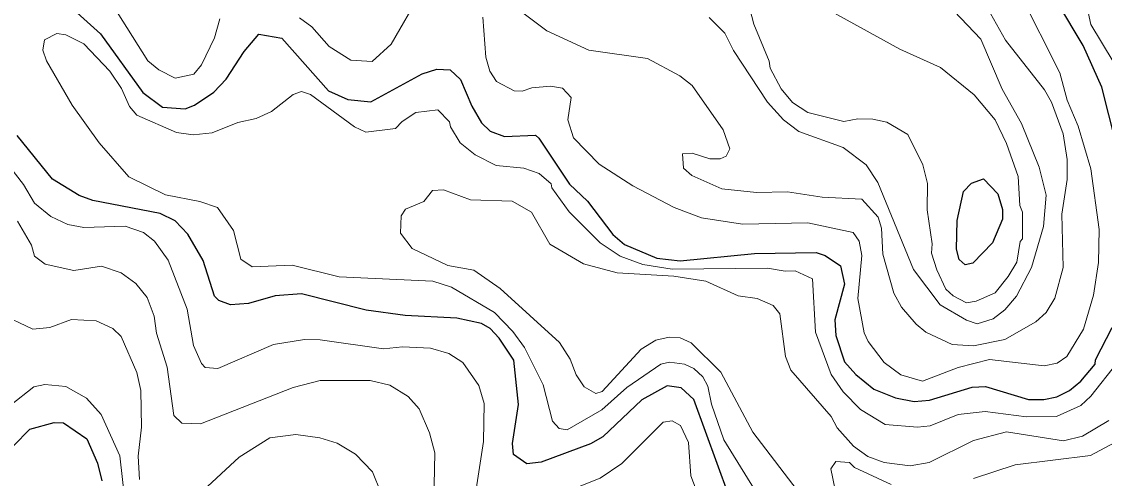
# Model space of a CAD drawing. Extents: x 673.3 to 698.5, y 6984.3 to 7012.3.
# Drawn here: x 675.31 to 676.651, y 6991.498 to 6992.064 of the extents above; entities that cross this region are included whole.
import ezdxf

# ---------------------------------------------------------------- set-up
doc = ezdxf.new("R2010")
doc.units = 0
doc.header["$LTSCALE"] = 0.032
doc.layers.add('1', color=7, linetype='Continuous', lineweight=25)
doc.layers.add('2', color=7, linetype='Continuous', lineweight=13)

msp = doc.modelspace()

# ---------------------------------------------------------------- linework, layer by layer
at = {"layer": '1'}
for points in [[(675.3748, 6992.0784), (675.4079, 6992.0485), (675.4603, 6991.9759), (675.4846, 6991.9579), (675.5126, 6991.9558), (675.5242, 6991.9602), (675.548, 6991.9765), (675.5633, 6991.9924), (675.5859, 6992.0266), (675.604, 6992.0482), (675.6323, 6992.0432), (675.6901, 6991.9781), (675.7141, 6991.9672), (675.7425, 6991.9646), (675.8062, 6991.9993), (675.8243, 6992.0051), (675.8406, 6992.0042), (675.8536, 6991.992), (675.8677, 6991.9592), (675.8796, 6991.9384)], [(676.6647, 6991.9142), (676.6475, 6991.9826), (676.6242, 6992.0341), (676.5931, 6992.0866)], [(675.8796, 6991.9384), (675.8901, 6991.928), (675.9079, 6991.9214), (675.9462, 6991.9229), (675.9507, 6991.9194), (675.9883, 6991.8624), (676.0108, 6991.8414), (676.0423, 6991.8002), (676.0567, 6991.7876), (676.0966, 6991.7706), (676.1254, 6991.7675), (676.2176, 6991.7764), (676.294, 6991.7779), (676.3048, 6991.7738), (676.3239, 6991.761), (676.3291, 6991.7386), (676.3171, 6991.6943), (676.3181, 6991.6749), (676.3291, 6991.6422), (676.3429, 6991.6266), (676.3653, 6991.6084), (676.3921, 6991.5976), (676.4152, 6991.5931), (676.4343, 6991.5949), (676.487, 6991.611), (676.5035, 6991.6117), (676.5569, 6991.5956), (676.5755, 6991.5956), (676.5917, 6991.5988), (676.6075, 6991.6068), (676.6214, 6991.6181), (676.6393, 6991.6393), (676.6398, 6991.6446), (676.6602, 6991.6846)], [(676.1857, 6991.4765), (676.1424, 6991.5954), (676.1267, 6991.6099), (676.1093, 6991.6125), (676.0782, 6991.5953), (676.0297, 6991.5492), (676.0145, 6991.5408), (675.9534, 6991.518), (675.9355, 6991.5158), (675.9193, 6991.5275), (675.918, 6991.5412), (675.9253, 6991.5895), (675.9196, 6991.6441), (675.9012, 6991.6717), (675.8902, 6991.6834), (675.8797, 6991.6899), (675.849, 6991.6965), (675.7849, 6991.6998), (675.7366, 6991.7062), (675.6568, 6991.7266), (675.624, 6991.7242), (675.5911, 6991.7144), (675.5686, 6991.7129), (675.5544, 6991.7183), (675.549, 6991.7236), (675.5351, 6991.7676), (675.516, 6991.8004), (675.5002, 6991.817), (675.4819, 6991.826), (675.3983, 6991.8421), (675.3814, 6991.8483), (675.3485, 6991.8686), (675.3048, 6991.9228)], [(675.3003, 6991.5383), (675.3203, 6991.5588), (675.3503, 6991.5669), (675.3622, 6991.5667), (675.391, 6991.5466), (675.404, 6991.5168), (675.4095, 6991.4949)]]:
    msp.add_lwpolyline(points, dxfattribs=at)
msp.add_lwpolyline([(676.4762, 6991.8533), (676.486, 6991.8638), (676.501, 6991.8689), (676.5187, 6991.8506), (676.5246, 6991.8308), (676.5245, 6991.8192), (676.512, 6991.7898), (676.4879, 6991.7646), (676.4783, 6991.7625), (676.471, 6991.769), (676.4677, 6991.7818), (676.4685, 6991.8175)], close=True, dxfattribs=at)
at = {"layer": '2'}
for points in [[(676.2429, 6992.115), (676.3974, 6992.0297), (676.4479, 6992.0069), (676.4893, 6991.9729), (676.5154, 6991.9419), (676.5294, 6991.9126), (676.5441, 6991.8719), (676.5459, 6991.8358), (676.5491, 6991.8276), (676.5491, 6991.7945), (676.5463, 6991.7913), (676.5421, 6991.7659), (676.5317, 6991.7481), (676.5153, 6991.7279), (676.492, 6991.7174), (676.4799, 6991.7153), (676.4634, 6991.7238), (676.4543, 6991.7323), (676.4431, 6991.7562), (676.4368, 6991.7769), (676.4375, 6991.7885), (676.4312, 6991.8304), (676.4318, 6991.8634), (676.426, 6991.8865), (676.4072, 6991.9239), (676.3815, 6991.9391), (676.364, 6991.9431), (676.3456, 6991.9432), (676.3282, 6991.94), (676.2836, 6991.951), (676.2644, 6991.9634), (676.2507, 6991.9806), (676.2367, 6992.0062), (676.2355, 6992.0149), (676.2168, 6992.0605), (676.2063, 6992.1006)], [(676.5895, 6991.7211), (676.5995, 6991.7592), (676.598, 6991.8253), (676.6044, 6991.868), (676.6044, 6991.893), (676.5997, 6991.9247), (676.5853, 6991.9638), (676.5767, 6991.9791), (676.5284, 6992.0408), (676.491, 6992.1072)], [(675.8045, 6992.0999), (675.7679, 6992.0359), (675.744, 6992.0143), (675.7176, 6992.0162), (675.6909, 6992.033), (675.6695, 6992.0572), (675.6541, 6992.0686)], [(676.5465, 6992.0982), (676.5955, 6992.0003), (676.6044, 6991.9663), (676.6181, 6991.9341), (676.6337, 6991.8813), (676.6443, 6991.8064), (676.6435, 6991.7654), (676.637, 6991.725), (676.6249, 6991.6829), (676.6042, 6991.6489), (676.5923, 6991.6407), (676.5762, 6991.6371), (676.5084, 6991.6451), (676.4698, 6991.6352), (676.4256, 6991.6183), (676.3988, 6991.6259), (676.378, 6991.6412), (676.3584, 6991.6674), (676.3534, 6991.6783), (676.3455, 6991.7206), (676.3503, 6991.7738), (676.3471, 6991.7917), (676.3397, 6991.8023), (676.2836, 6991.8145), (676.2026, 6991.813), (676.1518, 6991.8207), (676.1181, 6991.8335), (676.0667, 6991.8603), (676.0254, 6991.887), (675.9934, 6991.9198), (675.9864, 6991.9421), (675.9904, 6991.9696), (675.9797, 6991.9814), (675.965, 6991.9838), (675.942, 6991.9816), (675.9297, 6991.9775), (675.92, 6991.9781), (675.898, 6991.9895), (675.8899, 6992.0023), (675.885, 6992.0199), (675.8811, 6992.0695)], [(676.4563, 6992.0856), (676.4976, 6992.0421), (676.524, 6991.9802), (676.5482, 6991.9375), (676.57, 6991.8836), (676.5784, 6991.8488), (676.5752, 6991.8101), (676.5604, 6991.759), (676.5417, 6991.7234), (676.5274, 6991.7066), (676.513, 6991.6955), (676.4932, 6991.6892), (676.4798, 6991.6937), (676.4472, 6991.7129), (676.4145, 6991.7565), (676.3703, 6991.8644), (676.3559, 6991.8862), (676.3274, 6991.9079), (676.2725, 6991.9276), (676.2533, 6991.9419), (676.2337, 6991.9639), (676.1917, 6992.028), (676.1806, 6992.0497), (676.1612, 6992.069)], [(675.5558, 6992.0673), (675.5489, 6992.0439), (675.5329, 6992.0103), (675.5234, 6991.9987), (675.5001, 6991.9939), (675.4799, 6992.0041), (675.4665, 6992.0152), (675.4283, 6992.0755)], [(675.9309, 6992.0746), (675.9606, 6992.0525), (676.0126, 6992.0285), (676.0849, 6992.0181), (676.125, 6991.9965), (676.1402, 6991.9847), (676.1789, 6991.9296), (676.1868, 6991.9062), (676.1826, 6991.8972), (676.1749, 6991.8936), (676.162, 6991.8937), (676.1403, 6991.9008), (676.1282, 6991.8999), (676.1298, 6991.8822), (676.1398, 6991.873), (676.1771, 6991.8568), (676.2198, 6991.8521), (676.2582, 6991.8528), (676.3012, 6991.8464), (676.3503, 6991.8437), (676.3707, 6991.8216), (676.3748, 6991.808), (676.3765, 6991.7756), (676.3898, 6991.7275), (676.3996, 6991.7098), (676.4175, 6991.6888), (676.4298, 6991.6788), (676.4621, 6991.6637), (676.4888, 6991.6622), (676.5274, 6991.67), (676.5657, 6991.6917), (676.5786, 6991.7032), (676.5895, 6991.7211)], [(676.6617, 6992.0143), (676.6338, 6992.0603), (676.6305, 6992.0755)], [(676.2176, 6991.4839), (676.1796, 6991.5456), (676.1643, 6991.5897), (676.1599, 6991.612), (676.1537, 6991.6237), (676.1424, 6991.634), (676.1307, 6991.6395), (676.1121, 6991.6418), (676.1015, 6991.6394), (676.0594, 6991.6106), (676.0285, 6991.5826), (675.9856, 6991.5581), (675.9758, 6991.5597), (675.9674, 6991.5685), (675.9557, 6991.6136), (675.9326, 6991.6598), (675.9185, 6991.6797), (675.8958, 6991.7033), (675.8422, 6991.7347), (675.8194, 6991.742), (675.7032, 6991.7476), (675.645, 6991.7618), (675.5955, 6991.76), (675.5815, 6991.7696), (675.5725, 6991.8051), (675.5528, 6991.8334), (675.5308, 6991.8407), (675.4882, 6991.849), (675.4431, 6991.8715), (675.4063, 6991.9138), (675.3727, 6991.9601), (675.3411, 6992.0154), (675.3366, 6992.0286), (675.3385, 6992.0413), (675.3539, 6992.0491), (675.3651, 6992.0474), (675.3872, 6992.0364), (675.4195, 6992.0025), (675.434, 6991.981), (675.4436, 6991.9585), (675.4527, 6991.9477)], [(675.4527, 6991.9477), (675.502, 6991.9266), (675.5227, 6991.9237), (675.5461, 6991.9262), (675.5779, 6991.9387), (675.6006, 6991.9436), (675.6197, 6991.9524), (675.6463, 6991.9737), (675.6565, 6991.9774), (675.6677, 6991.9735), (675.7223, 6991.9334), (675.7362, 6991.927), (675.7732, 6991.9313), (675.7814, 6991.9401), (675.7984, 6991.951), (675.8253, 6991.9545), (675.8401, 6991.9398), (675.841, 6991.9334), (675.8533, 6991.9136), (675.8717, 6991.8989), (675.8976, 6991.8855), (675.9318, 6991.8821), (675.9511, 6991.8755), (675.9656, 6991.863), (675.9666, 6991.8579), (675.988, 6991.8283), (676.0266, 6991.7898), (676.0514, 6991.773), (676.0791, 6991.7627), (676.1155, 6991.757), (676.2335, 6991.7584), (676.2556, 6991.7544), (676.268, 6991.755), (676.2891, 6991.7451), (676.2931, 6991.6789), (676.3123, 6991.6267), (676.3271, 6991.605), (676.3486, 6991.5833), (676.3794, 6991.5647), (676.4192, 6991.5613), (676.4348, 6991.563), (676.4697, 6991.5768), (676.5032, 6991.5808), (676.5541, 6991.5739), (676.5914, 6991.5744), (676.6214, 6991.5883), (676.634, 6991.5998), (676.6666, 6991.6409)], [(675.2926, 6991.8876), (675.3126, 6991.8621), (675.3262, 6991.8388), (675.3462, 6991.8223), (675.3675, 6991.8124), (675.3872, 6991.8085), (675.4383, 6991.8104), (675.4611, 6991.8023), (675.4747, 6991.7918), (675.4916, 6991.768), (675.5152, 6991.7075), (675.5232, 6991.6625), (675.5328, 6991.6402), (675.5375, 6991.6353), (675.5533, 6991.6339), (675.622, 6991.6638), (675.6603, 6991.6697), (675.6797, 6991.6696), (675.7584, 6991.6583), (675.7819, 6991.6606), (675.8162, 6991.659), (675.839, 6991.6524), (675.8564, 6991.6414), (675.8763, 6991.6129), (675.8828, 6991.5905), (675.8822, 6991.5433), (675.8723, 6991.4791)], [(675.9643, 6991.788), (675.9415, 6991.8276), (675.9174, 6991.8414), (675.866, 6991.8429), (675.8324, 6991.8552), (675.8187, 6991.8546), (675.8083, 6991.841), (675.7854, 6991.8315), (675.7802, 6991.8233), (675.7792, 6991.8018), (675.7935, 6991.7827), (675.8378, 6991.7616), (675.8699, 6991.7559), (675.9028, 6991.7329), (675.9762, 6991.666), (675.9895, 6991.6455), (675.9967, 6991.6263), (676.0066, 6991.6113), (676.021, 6991.6029), (676.0289, 6991.6056), (676.0773, 6991.658), (676.0954, 6991.6692), (676.112, 6991.6728), (676.1253, 6991.672), (676.1391, 6991.6659), (676.176, 6991.6296), (676.2156, 6991.5551), (676.3414, 6991.3901)], [(675.8202, 6991.4497), (675.8218, 6991.5295), (675.8152, 6991.5543), (675.8024, 6991.5839), (675.7886, 6991.5992), (675.766, 6991.6133), (675.7418, 6991.619), (675.6799, 6991.6192), (675.6462, 6991.6105), (675.5315, 6991.5654), (675.5087, 6991.5662), (675.4987, 6991.5758), (675.4904, 6991.6354), (675.4773, 6991.6777), (675.4745, 6991.6987), (675.4658, 6991.7219), (675.4515, 6991.7394), (675.4334, 6991.7526), (675.4091, 6991.7608), (675.3749, 6991.7552), (675.3393, 6991.7631), (675.3262, 6991.773), (675.3226, 6991.7869), (675.3053, 6991.8164)], [(676.656, 6991.5694), (676.6235, 6991.55), (676.5999, 6991.5442), (676.5296, 6991.5554), (676.4885, 6991.5449), (676.4337, 6991.5173), (676.4103, 6991.5133), (676.3782, 6991.5174), (676.3576, 6991.5251), (676.3399, 6991.5375), (676.3197, 6991.5603), (676.3126, 6991.5745), (676.2626, 6991.6319), (676.2559, 6991.6487), (676.2487, 6991.7016), (676.2405, 6991.7122), (676.2208, 6991.7207), (676.1971, 6991.7242), (676.1572, 6991.7423), (676.1175, 6991.7485), (676.0474, 6991.7527), (676.0058, 6991.7638), (675.9643, 6991.788)], [(675.2821, 6991.7027), (675.3243, 6991.6827), (675.3453, 6991.6846), (675.3721, 6991.6947), (675.4024, 6991.6932), (675.4233, 6991.6835), (675.4334, 6991.6736), (675.4529, 6991.6289), (675.4577, 6991.6068), (675.4586, 6991.5614), (675.4545, 6991.5255), (675.4561, 6991.4965)], [(675.445, 6991.4083), (675.4318, 6991.5257), (675.4087, 6991.5771), (675.3907, 6991.5972), (675.365, 6991.6116), (675.3388, 6991.6143), (675.3255, 6991.6114), (675.296, 6991.5883)], [(675.9722, 6991.4765), (676.0266, 6991.4979), (676.0533, 6991.5164), (676.1043, 6991.5676), (676.1155, 6991.5693), (676.1257, 6991.5635), (676.1356, 6991.5421), (676.1388, 6991.5011), (676.1452, 6991.4834)], [(675.5293, 6991.4772), (675.5794, 6991.524), (675.6175, 6991.5482), (675.6497, 6991.5523), (675.6796, 6991.5482), (675.7008, 6991.5416), (675.7236, 6991.5276), (675.7444, 6991.506), (675.7551, 6991.4804)], [(676.4886, 6991.4976), (676.5403, 6991.5147), (676.6334, 6991.5261), (676.6761, 6991.5487)], [(676.3173, 6991.4836), (676.3122, 6991.5095), (676.3182, 6991.5188), (676.3351, 6991.5174), (676.3414, 6991.5113), (676.3865, 6991.4904)]]:
    msp.add_lwpolyline(points, dxfattribs=at)

doc.saveas('drawing.dxf')
